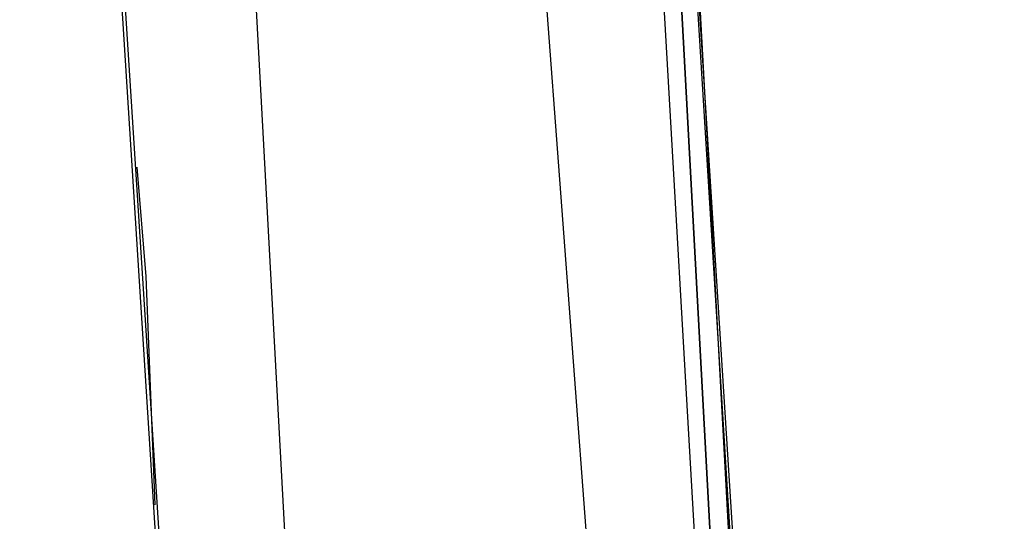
# Model space of a CAD drawing. Header units: feet. Extents: x -79 to 198, y -22 to 181.
# Tile 866 of 982: x 136.909 to 138.347, y 117.634 to 118.366. Entities that reach past the tile are written whole.
import ezdxf

# ---------------------------------------------------------------- set-up
doc = ezdxf.new("R2010")
doc.units = ezdxf.units.FT
doc.layers.add('A-AREA-UNIDAD', color=30, linetype='CONTINUOUS')
doc.layers.add('A-LINEA', color=7, linetype='CONTINUOUS')

msp = doc.modelspace()

# ---------------------------------------------------------------- linework, layer by layer
at = {"layer": 'A-AREA-UNIDAD'}
msp.add_lwpolyline([(119.36, 110.0089), (121.312, 109.5289), (121.92, 112.4089), (122.88, 112.4089), (135.808, 109.3333), (135.872, 108.1778), (135.552, 106.8444), (137.36, 106.4178), (137.408, 107.0933), (138.16, 107.0933), (137.888, 115.6089), (137.088, 126.2044), (136.16, 134.0622)], dxfattribs=at)
at = {"layer": 'A-LINEA'}
msp.add_line((137.24, 118.6444), (137.44, 114.9378), dxfattribs=at)
msp.add_line((137.24, 118.6444), (137.44, 114.9378), dxfattribs=at)
for points in [[(138.3067, 108.7111), (138.2133, 112.1778), (138.0667, 115.6578), (137.8533, 119.1244), (137.6, 122.5911), (137.28, 126.0578), (136.9067, 129.5244), (136.48, 132.9778), (136, 136.4178), (135.4667, 139.8578), (134.88, 143.2844)], [(138.3067, 108.7111), (138.2133, 112.1778), (138.0667, 115.6578), (137.8533, 119.1244), (137.6, 122.5911), (137.28, 126.0578), (136.9067, 129.5244), (136.48, 132.9778), (136, 136.4178), (135.4667, 139.8578), (134.88, 143.2844)], [(138.3467, 106.2578), (138.2933, 109.6444), (138.1733, 113.0311), (138.0267, 116.4044), (137.8133, 119.7778), (137.5467, 123.1511), (137.2267, 126.5244), (136.8667, 129.8844), (136.4533, 133.2444), (135.9733, 136.5911), (135.4533, 139.9378), (134.88, 143.2711)], [(138.3467, 106.2578), (138.2933, 109.6444), (138.1733, 113.0311), (138.0267, 116.4044), (137.8133, 119.7778), (137.5467, 123.1511), (137.2267, 126.5244), (136.8667, 129.8844), (136.4533, 133.2444), (135.9733, 136.5911), (135.4533, 139.9378), (134.88, 143.2711)], [(137.5067, 106.2578), (137.4533, 109.6311), (137.3467, 112.9911), (137.1867, 116.3644), (136.9733, 119.7244), (136.72, 123.0844), (136.4, 126.4444), (136.04, 129.7911), (135.6267, 133.1378), (135.16, 136.4711), (134.64, 139.8044), (134.0667, 143.1244)], [(137.5067, 106.2578), (137.4533, 109.5911), (137.3467, 112.9244), (137.2, 116.2444), (136.9867, 119.5778), (136.7333, 122.8978), (136.4267, 126.2178), (136.0667, 129.5244), (135.6667, 132.8311), (135.2, 136.1378), (134.6933, 139.4311), (134.1333, 142.7111)], [(137.88, 118.7911), (138.0933, 114.8578), (138.08, 114.8578), (138.0667, 114.8578), (137.8533, 118.7911), (137.8533, 118.8044), (137.8667, 118.8044), (137.88, 118.7911)], [(137.88, 118.7911), (138.0933, 114.8578), (138.08, 114.8578), (138.0667, 114.8578), (137.8533, 118.7911), (137.8533, 118.8044), (137.8667, 118.8044), (137.88, 118.7911)], [(137.8533, 118.7911), (138.0667, 114.8578), (138.0533, 114.8578), (137.8267, 118.7911), (137.84, 118.7911), (137.8533, 118.7911)], [(137.8533, 118.7911), (138.0667, 114.8578), (138.0533, 114.8578), (137.8267, 118.7911), (137.84, 118.7911), (137.8533, 118.7911)], [(137.1067, 117.6578), (137.0933, 117.9911), (137.08, 118.1511)], [(137.1067, 117.6578), (137.0933, 117.9911), (137.08, 118.1511)]]:
    msp.add_lwpolyline(points, dxfattribs=at)

doc.saveas('drawing.dxf')
